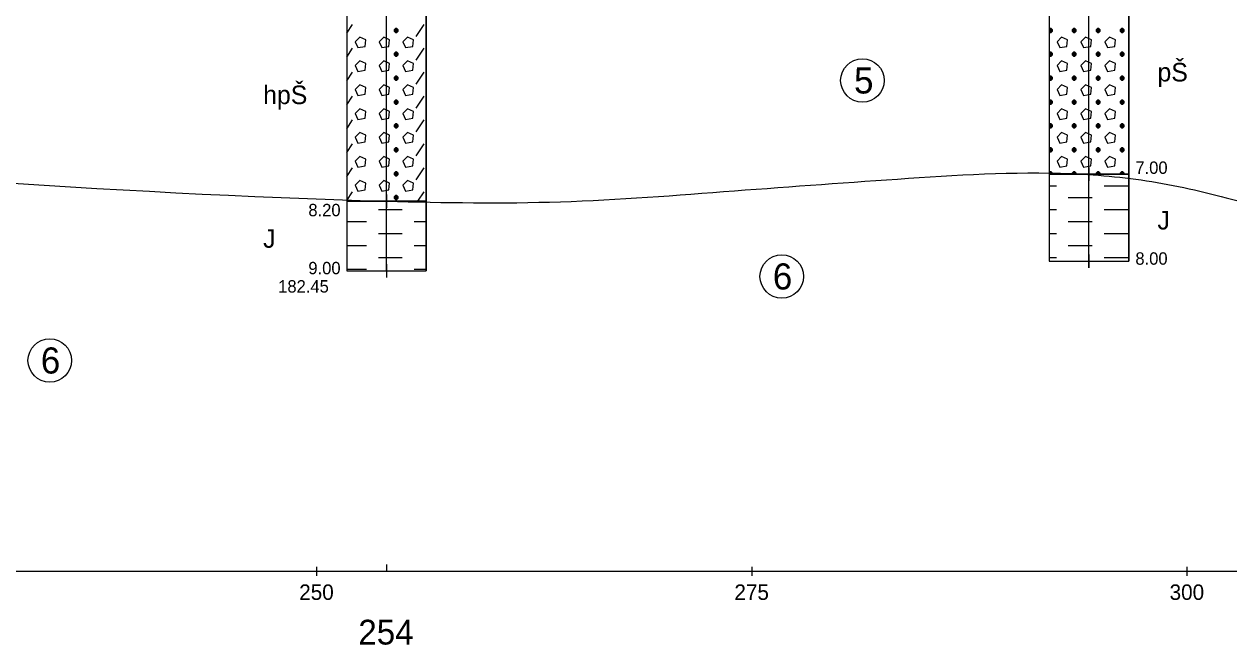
# Model space of a CAD drawing. Extents: x 3042 to 4120, y 576 to 2694.
# Drawn here: x 3446.2 to 3515.4, y 1247.3 to 1283 of the extents above; entities that cross this region are included whole.
import ezdxf

# ---------------------------------------------------------------- set-up
doc = ezdxf.new("R2010")
doc.units = 0
for name, color, linetype in [('14', 7, 'Continuous'), ('17', 7, 'Continuous'), ('18', 7, 'Continuous'), ('51', 7, 'Continuous'), ('52', 7, 'Continuous'), ('53', 7, 'Continuous'), ('56', 7, 'Continuous'), ('7', 7, 'Continuous'), ('rozhraní', 7, 'Continuous')]:
    doc.layers.add(name, color=color, linetype=linetype)

msp = doc.modelspace()

# ---------------------------------------------------------------- linework, layer by layer
at = {"layer": '18'}
for p, q in [((3467.007, 1268.795), (3467.007, 1313.795)), ((3507.357, 1268.964), (3507.357, 1313.795)), ((3507.357, 1269.345), (3507.357, 1309.345)), ((3506.976, 1269.345), (3507.738, 1269.345)), ((3507.357, 1269.726), (3507.357, 1268.964)), ((3466.626, 1268.795), (3467.388, 1268.795)), ((3467.007, 1269.176), (3467.007, 1268.414)), ((3467.007, 1251.926), (3467.007, 1251.545))]:
    msp.add_line(p, q, dxfattribs=at)
at = {"layer": '51'}
for p, q in [((3464.721, 1282.443), (3465.053, 1282.941)), ((3467.568, 1282.484), (3467.568, 1282.713)), ((3468.711, 1282.255), (3469.168, 1282.941)), ((3464.721, 1281.071), (3465.053, 1281.57)), ((3467.568, 1281.112), (3467.568, 1281.341)), ((3468.711, 1280.884), (3469.168, 1281.57)), ((3464.721, 1279.699), (3465.053, 1280.198)), ((3467.568, 1279.741), (3467.568, 1279.969)), ((3468.711, 1279.512), (3469.168, 1280.198)), ((3464.721, 1278.328), (3465.053, 1278.826)), ((3467.568, 1278.369), (3467.568, 1278.598)), ((3468.711, 1278.141), (3469.168, 1278.826)), ((3464.721, 1276.956), (3465.053, 1277.455)), ((3467.568, 1276.998), (3467.568, 1277.226)), ((3468.711, 1276.769), (3469.168, 1277.455)), ((3464.721, 1275.585), (3465.053, 1276.083)), ((3467.568, 1275.626), (3467.568, 1275.855)), ((3468.711, 1275.397), (3469.168, 1276.083)), ((3464.721, 1274.213), (3465.053, 1274.712)), ((3467.568, 1274.254), (3467.568, 1274.483)), ((3468.711, 1274.026), (3469.168, 1274.712)), ((3464.721, 1272.841), (3465.053, 1273.34)), ((3467.568, 1272.883), (3467.568, 1273.111)), ((3468.805, 1272.795), (3469.168, 1273.34)), ((3466.539, 1272.311), (3467.225, 1272.311)), ((3467.225, 1272.311), (3467.911, 1272.311)), ((3464.721, 1271.626), (3465.168, 1271.626)), ((3465.168, 1271.626), (3465.853, 1271.626)), ((3468.597, 1271.626), (3469.282, 1271.626)), ((3469.282, 1271.626), (3469.293, 1271.626)), ((3466.539, 1270.94), (3467.225, 1270.94)), ((3467.225, 1270.94), (3467.911, 1270.94)), ((3464.721, 1270.254), (3465.168, 1270.254)), ((3465.168, 1270.254), (3465.853, 1270.254)), ((3468.597, 1270.254), (3469.282, 1270.254)), ((3469.282, 1270.254), (3469.293, 1270.254)), ((3466.539, 1269.568), (3467.225, 1269.568)), ((3467.225, 1269.568), (3467.911, 1269.568)), ((3464.721, 1268.882), (3465.168, 1268.882)), ((3465.168, 1268.882), (3465.853, 1268.882)), ((3468.597, 1268.882), (3469.282, 1268.882)), ((3469.282, 1268.882), (3469.293, 1268.882))]:
    msp.add_line(p, q, dxfattribs=at)
for points in [[(3505.071, 1274.345), (3509.643, 1274.345), (3509.643, 1286.345), (3505.071, 1286.345)], [(3464.721, 1272.795), (3469.293, 1272.795), (3469.293, 1285.295), (3464.721, 1285.295)], [(3505.071, 1269.345), (3509.643, 1269.345), (3509.643, 1274.345), (3505.071, 1274.345)], [(3464.721, 1268.795), (3469.293, 1268.795), (3469.293, 1272.795), (3464.721, 1272.795)]]:
    msp.add_lwpolyline(points, close=True, dxfattribs=at)
for points in [[(3467.53, 1282.713), (3467.454, 1282.636), (3467.454, 1282.56), (3467.53, 1282.484), (3467.606, 1282.484), (3467.682, 1282.56), (3467.682, 1282.636), (3467.606, 1282.713), (3467.53, 1282.713), (3467.682, 1282.56), (3467.454, 1282.56), (3467.606, 1282.713)], [(3505.104, 1282.713), (3505.071, 1282.679)], [(3505.071, 1282.517), (3505.104, 1282.484), (3505.18, 1282.484), (3505.257, 1282.56), (3505.257, 1282.636), (3505.18, 1282.713), (3505.104, 1282.713), (3505.257, 1282.56), (3505.071, 1282.56)], [(3505.071, 1282.603), (3505.18, 1282.713)], [(3505.142, 1282.484), (3505.142, 1282.713)], [(3506.476, 1282.713), (3506.4, 1282.636), (3506.4, 1282.56), (3506.476, 1282.484), (3506.552, 1282.484), (3506.628, 1282.56), (3506.628, 1282.636), (3506.552, 1282.713), (3506.476, 1282.713), (3506.628, 1282.56), (3506.4, 1282.56), (3506.552, 1282.713)], [(3506.514, 1282.484), (3506.514, 1282.713)], [(3507.847, 1282.713), (3507.771, 1282.636), (3507.771, 1282.56), (3507.847, 1282.484), (3507.924, 1282.484), (3508, 1282.56), (3508, 1282.636), (3507.924, 1282.713), (3507.847, 1282.713), (3508, 1282.56), (3507.771, 1282.56), (3507.924, 1282.713)], [(3507.885, 1282.484), (3507.885, 1282.713)], [(3509.219, 1282.713), (3509.143, 1282.636), (3509.143, 1282.56), (3509.219, 1282.484), (3509.295, 1282.484), (3509.371, 1282.56), (3509.371, 1282.636), (3509.295, 1282.713), (3509.219, 1282.713), (3509.371, 1282.56), (3509.143, 1282.56), (3509.295, 1282.713)], [(3509.257, 1282.484), (3509.257, 1282.713)], [(3465.206, 1281.951), (3465.358, 1281.608), (3465.777, 1281.684), (3465.815, 1282.065), (3465.472, 1282.217), (3465.206, 1281.951)], [(3466.577, 1281.951), (3466.73, 1281.608), (3467.149, 1281.684), (3467.187, 1282.065), (3466.844, 1282.217), (3466.577, 1281.951)], [(3467.949, 1281.951), (3468.101, 1281.608), (3468.52, 1281.684), (3468.558, 1282.065), (3468.216, 1282.217), (3467.949, 1281.951)], [(3505.523, 1281.951), (3505.676, 1281.608), (3506.095, 1281.684), (3506.133, 1282.065), (3505.79, 1282.217), (3505.523, 1281.951)], [(3506.895, 1281.951), (3507.047, 1281.608), (3507.466, 1281.684), (3507.504, 1282.065), (3507.162, 1282.217), (3506.895, 1281.951)], [(3508.266, 1281.951), (3508.419, 1281.608), (3508.838, 1281.684), (3508.876, 1282.065), (3508.533, 1282.217), (3508.266, 1281.951)], [(3509.643, 1281.955), (3509.638, 1281.951)], [(3509.638, 1281.951), (3509.643, 1281.94)], [(3467.53, 1281.341), (3467.454, 1281.265), (3467.454, 1281.189), (3467.53, 1281.112), (3467.606, 1281.112), (3467.682, 1281.189), (3467.682, 1281.265), (3467.606, 1281.341), (3467.53, 1281.341), (3467.682, 1281.189), (3467.454, 1281.189), (3467.606, 1281.341)], [(3505.104, 1281.341), (3505.071, 1281.308)], [(3505.071, 1281.146), (3505.104, 1281.112), (3505.18, 1281.112), (3505.257, 1281.189), (3505.257, 1281.265), (3505.18, 1281.341), (3505.104, 1281.341), (3505.257, 1281.189), (3505.071, 1281.189)], [(3505.071, 1281.231), (3505.18, 1281.341)], [(3505.142, 1281.112), (3505.142, 1281.341)], [(3506.476, 1281.341), (3506.4, 1281.265), (3506.4, 1281.189), (3506.476, 1281.112), (3506.552, 1281.112), (3506.628, 1281.189), (3506.628, 1281.265), (3506.552, 1281.341), (3506.476, 1281.341), (3506.628, 1281.189), (3506.4, 1281.189), (3506.552, 1281.341)], [(3506.514, 1281.112), (3506.514, 1281.341)], [(3507.847, 1281.341), (3507.771, 1281.265), (3507.771, 1281.189), (3507.847, 1281.112), (3507.924, 1281.112), (3508, 1281.189), (3508, 1281.265), (3507.924, 1281.341), (3507.847, 1281.341), (3508, 1281.189), (3507.771, 1281.189), (3507.924, 1281.341)], [(3507.885, 1281.112), (3507.885, 1281.341)], [(3509.219, 1281.341), (3509.143, 1281.265), (3509.143, 1281.189), (3509.219, 1281.112), (3509.295, 1281.112), (3509.371, 1281.189), (3509.371, 1281.265), (3509.295, 1281.341), (3509.219, 1281.341), (3509.371, 1281.189), (3509.143, 1281.189), (3509.295, 1281.341)], [(3509.257, 1281.112), (3509.257, 1281.341)], [(3465.206, 1280.579), (3465.358, 1280.236), (3465.777, 1280.312), (3465.815, 1280.693), (3465.472, 1280.846), (3465.206, 1280.579)], [(3466.577, 1280.579), (3466.73, 1280.236), (3467.149, 1280.312), (3467.187, 1280.693), (3466.844, 1280.846), (3466.577, 1280.579)], [(3467.949, 1280.579), (3468.101, 1280.236), (3468.52, 1280.312), (3468.558, 1280.693), (3468.216, 1280.846), (3467.949, 1280.579)], [(3505.523, 1280.579), (3505.676, 1280.236), (3506.095, 1280.312), (3506.133, 1280.693), (3505.79, 1280.846), (3505.523, 1280.579)], [(3506.895, 1280.579), (3507.047, 1280.236), (3507.466, 1280.312), (3507.504, 1280.693), (3507.162, 1280.846), (3506.895, 1280.579)], [(3508.266, 1280.579), (3508.419, 1280.236), (3508.838, 1280.312), (3508.876, 1280.693), (3508.533, 1280.846), (3508.266, 1280.579)], [(3509.643, 1280.584), (3509.638, 1280.579)], [(3509.638, 1280.579), (3509.643, 1280.568)], [(3467.53, 1279.969), (3467.454, 1279.893), (3467.454, 1279.817), (3467.53, 1279.741), (3467.606, 1279.741), (3467.682, 1279.817), (3467.682, 1279.893), (3467.606, 1279.969), (3467.53, 1279.969), (3467.682, 1279.817), (3467.454, 1279.817), (3467.606, 1279.969)], [(3505.104, 1279.969), (3505.071, 1279.936)], [(3505.071, 1279.774), (3505.104, 1279.741), (3505.18, 1279.741), (3505.257, 1279.817), (3505.257, 1279.893), (3505.18, 1279.969), (3505.104, 1279.969), (3505.257, 1279.817), (3505.071, 1279.817)], [(3505.071, 1279.86), (3505.18, 1279.969)], [(3505.142, 1279.741), (3505.142, 1279.969)], [(3506.476, 1279.969), (3506.4, 1279.893), (3506.4, 1279.817), (3506.476, 1279.741), (3506.552, 1279.741), (3506.628, 1279.817), (3506.628, 1279.893), (3506.552, 1279.969), (3506.476, 1279.969), (3506.628, 1279.817), (3506.4, 1279.817), (3506.552, 1279.969)], [(3506.514, 1279.741), (3506.514, 1279.969)], [(3507.847, 1279.969), (3507.771, 1279.893), (3507.771, 1279.817), (3507.847, 1279.741), (3507.924, 1279.741), (3508, 1279.817), (3508, 1279.893), (3507.924, 1279.969), (3507.847, 1279.969), (3508, 1279.817), (3507.771, 1279.817), (3507.924, 1279.969)], [(3507.885, 1279.741), (3507.885, 1279.969)], [(3509.219, 1279.969), (3509.143, 1279.893), (3509.143, 1279.817), (3509.219, 1279.741), (3509.295, 1279.741), (3509.371, 1279.817), (3509.371, 1279.893), (3509.295, 1279.969), (3509.219, 1279.969), (3509.371, 1279.817), (3509.143, 1279.817), (3509.295, 1279.969)], [(3509.257, 1279.741), (3509.257, 1279.969)], [(3465.206, 1279.207), (3465.358, 1278.865), (3465.777, 1278.941), (3465.815, 1279.322), (3465.472, 1279.474), (3465.206, 1279.207)], [(3466.577, 1279.207), (3466.73, 1278.865), (3467.149, 1278.941), (3467.187, 1279.322), (3466.844, 1279.474), (3466.577, 1279.207)], [(3467.949, 1279.207), (3468.101, 1278.865), (3468.52, 1278.941), (3468.558, 1279.322), (3468.216, 1279.474), (3467.949, 1279.207)], [(3505.523, 1279.207), (3505.676, 1278.865), (3506.095, 1278.941), (3506.133, 1279.322), (3505.79, 1279.474), (3505.523, 1279.207)], [(3506.895, 1279.207), (3507.047, 1278.865), (3507.466, 1278.941), (3507.504, 1279.322), (3507.162, 1279.474), (3506.895, 1279.207)], [(3508.266, 1279.207), (3508.419, 1278.865), (3508.838, 1278.941), (3508.876, 1279.322), (3508.533, 1279.474), (3508.266, 1279.207)], [(3509.643, 1279.212), (3509.638, 1279.207)], [(3509.638, 1279.207), (3509.643, 1279.197)], [(3467.53, 1278.598), (3467.454, 1278.522), (3467.454, 1278.445), (3467.53, 1278.369), (3467.606, 1278.369), (3467.682, 1278.445), (3467.682, 1278.522), (3467.606, 1278.598), (3467.53, 1278.598), (3467.682, 1278.445), (3467.454, 1278.445), (3467.606, 1278.598)], [(3505.104, 1278.598), (3505.071, 1278.564)], [(3505.071, 1278.403), (3505.104, 1278.369), (3505.18, 1278.369), (3505.257, 1278.445), (3505.257, 1278.522), (3505.18, 1278.598), (3505.104, 1278.598), (3505.257, 1278.445), (3505.071, 1278.445)], [(3505.071, 1278.488), (3505.18, 1278.598)], [(3505.142, 1278.369), (3505.142, 1278.598)], [(3506.476, 1278.598), (3506.4, 1278.522), (3506.4, 1278.445), (3506.476, 1278.369), (3506.552, 1278.369), (3506.628, 1278.445), (3506.628, 1278.522), (3506.552, 1278.598), (3506.476, 1278.598), (3506.628, 1278.445), (3506.4, 1278.445), (3506.552, 1278.598)], [(3506.514, 1278.369), (3506.514, 1278.598)], [(3507.847, 1278.598), (3507.771, 1278.522), (3507.771, 1278.445), (3507.847, 1278.369), (3507.924, 1278.369), (3508, 1278.445), (3508, 1278.522), (3507.924, 1278.598), (3507.847, 1278.598), (3508, 1278.445), (3507.771, 1278.445), (3507.924, 1278.598)], [(3507.885, 1278.369), (3507.885, 1278.598)], [(3509.219, 1278.598), (3509.143, 1278.522), (3509.143, 1278.445), (3509.219, 1278.369), (3509.295, 1278.369), (3509.371, 1278.445), (3509.371, 1278.522), (3509.295, 1278.598), (3509.219, 1278.598), (3509.371, 1278.445), (3509.143, 1278.445), (3509.295, 1278.598)], [(3509.257, 1278.369), (3509.257, 1278.598)], [(3465.206, 1277.836), (3465.358, 1277.493), (3465.777, 1277.569), (3465.815, 1277.95), (3465.472, 1278.103), (3465.206, 1277.836)], [(3466.577, 1277.836), (3466.73, 1277.493), (3467.149, 1277.569), (3467.187, 1277.95), (3466.844, 1278.103), (3466.577, 1277.836)], [(3467.949, 1277.836), (3468.101, 1277.493), (3468.52, 1277.569), (3468.558, 1277.95), (3468.216, 1278.103), (3467.949, 1277.836)], [(3505.523, 1277.836), (3505.676, 1277.493), (3506.095, 1277.569), (3506.133, 1277.95), (3505.79, 1278.103), (3505.523, 1277.836)], [(3506.895, 1277.836), (3507.047, 1277.493), (3507.466, 1277.569), (3507.504, 1277.95), (3507.162, 1278.103), (3506.895, 1277.836)], [(3508.266, 1277.836), (3508.419, 1277.493), (3508.838, 1277.569), (3508.876, 1277.95), (3508.533, 1278.103), (3508.266, 1277.836)], [(3509.643, 1277.841), (3509.638, 1277.836)], [(3509.638, 1277.836), (3509.643, 1277.825)], [(3467.53, 1277.226), (3467.454, 1277.15), (3467.454, 1277.074), (3467.53, 1276.998), (3467.606, 1276.998), (3467.682, 1277.074), (3467.682, 1277.15), (3467.606, 1277.226), (3467.53, 1277.226), (3467.682, 1277.074), (3467.454, 1277.074), (3467.606, 1277.226)], [(3505.104, 1277.226), (3505.071, 1277.193)], [(3505.071, 1277.031), (3505.104, 1276.998), (3505.18, 1276.998), (3505.257, 1277.074), (3505.257, 1277.15), (3505.18, 1277.226), (3505.104, 1277.226), (3505.257, 1277.074), (3505.071, 1277.074)], [(3505.071, 1277.117), (3505.18, 1277.226)], [(3505.142, 1276.998), (3505.142, 1277.226)], [(3506.476, 1277.226), (3506.4, 1277.15), (3506.4, 1277.074), (3506.476, 1276.998), (3506.552, 1276.998), (3506.628, 1277.074), (3506.628, 1277.15), (3506.552, 1277.226), (3506.476, 1277.226), (3506.628, 1277.074), (3506.4, 1277.074), (3506.552, 1277.226)], [(3506.514, 1276.998), (3506.514, 1277.226)], [(3507.847, 1277.226), (3507.771, 1277.15), (3507.771, 1277.074), (3507.847, 1276.998), (3507.924, 1276.998), (3508, 1277.074), (3508, 1277.15), (3507.924, 1277.226), (3507.847, 1277.226), (3508, 1277.074), (3507.771, 1277.074), (3507.924, 1277.226)], [(3507.885, 1276.998), (3507.885, 1277.226)], [(3509.219, 1277.226), (3509.143, 1277.15), (3509.143, 1277.074), (3509.219, 1276.998), (3509.295, 1276.998), (3509.371, 1277.074), (3509.371, 1277.15), (3509.295, 1277.226), (3509.219, 1277.226), (3509.371, 1277.074), (3509.143, 1277.074), (3509.295, 1277.226)], [(3509.257, 1276.998), (3509.257, 1277.226)], [(3465.206, 1276.464), (3465.358, 1276.121), (3465.777, 1276.198), (3465.815, 1276.579), (3465.472, 1276.731), (3465.206, 1276.464)], [(3466.577, 1276.464), (3466.73, 1276.121), (3467.149, 1276.198), (3467.187, 1276.579), (3466.844, 1276.731), (3466.577, 1276.464)], [(3467.949, 1276.464), (3468.101, 1276.121), (3468.52, 1276.198), (3468.558, 1276.579), (3468.216, 1276.731), (3467.949, 1276.464)], [(3505.523, 1276.464), (3505.676, 1276.121), (3506.095, 1276.198), (3506.133, 1276.579), (3505.79, 1276.731), (3505.523, 1276.464)], [(3506.895, 1276.464), (3507.047, 1276.121), (3507.466, 1276.198), (3507.504, 1276.579), (3507.162, 1276.731), (3506.895, 1276.464)], [(3508.266, 1276.464), (3508.419, 1276.121), (3508.838, 1276.198), (3508.876, 1276.579), (3508.533, 1276.731), (3508.266, 1276.464)], [(3509.643, 1276.469), (3509.638, 1276.464)], [(3509.638, 1276.464), (3509.643, 1276.454)], [(3467.53, 1275.855), (3467.454, 1275.778), (3467.454, 1275.702), (3467.53, 1275.626), (3467.606, 1275.626), (3467.682, 1275.702), (3467.682, 1275.778), (3467.606, 1275.855), (3467.53, 1275.855), (3467.682, 1275.702), (3467.454, 1275.702), (3467.606, 1275.855)], [(3505.104, 1275.855), (3505.071, 1275.821)], [(3505.071, 1275.659), (3505.104, 1275.626), (3505.18, 1275.626), (3505.257, 1275.702), (3505.257, 1275.778), (3505.18, 1275.855), (3505.104, 1275.855), (3505.257, 1275.702), (3505.071, 1275.702)], [(3505.071, 1275.745), (3505.18, 1275.855)], [(3505.142, 1275.626), (3505.142, 1275.855)], [(3506.476, 1275.855), (3506.4, 1275.778), (3506.4, 1275.702), (3506.476, 1275.626), (3506.552, 1275.626), (3506.628, 1275.702), (3506.628, 1275.778), (3506.552, 1275.855), (3506.476, 1275.855), (3506.628, 1275.702), (3506.4, 1275.702), (3506.552, 1275.855)], [(3506.514, 1275.626), (3506.514, 1275.855)], [(3507.847, 1275.855), (3507.771, 1275.778), (3507.771, 1275.702), (3507.847, 1275.626), (3507.924, 1275.626), (3508, 1275.702), (3508, 1275.778), (3507.924, 1275.855), (3507.847, 1275.855), (3508, 1275.702), (3507.771, 1275.702), (3507.924, 1275.855)], [(3507.885, 1275.626), (3507.885, 1275.855)], [(3509.219, 1275.855), (3509.143, 1275.778), (3509.143, 1275.702), (3509.219, 1275.626), (3509.295, 1275.626), (3509.371, 1275.702), (3509.371, 1275.778), (3509.295, 1275.855), (3509.219, 1275.855), (3509.371, 1275.702), (3509.143, 1275.702), (3509.295, 1275.855)], [(3509.257, 1275.626), (3509.257, 1275.855)], [(3465.206, 1275.093), (3465.358, 1274.75), (3465.777, 1274.826), (3465.815, 1275.207), (3465.472, 1275.359), (3465.206, 1275.093)], [(3466.577, 1275.093), (3466.73, 1274.75), (3467.149, 1274.826), (3467.187, 1275.207), (3466.844, 1275.359), (3466.577, 1275.093)], [(3467.949, 1275.093), (3468.101, 1274.75), (3468.52, 1274.826), (3468.558, 1275.207), (3468.216, 1275.359), (3467.949, 1275.093)], [(3505.523, 1275.093), (3505.676, 1274.75), (3506.095, 1274.826), (3506.133, 1275.207), (3505.79, 1275.359), (3505.523, 1275.093)], [(3506.895, 1275.093), (3507.047, 1274.75), (3507.466, 1274.826), (3507.504, 1275.207), (3507.162, 1275.359), (3506.895, 1275.093)], [(3508.266, 1275.093), (3508.419, 1274.75), (3508.838, 1274.826), (3508.876, 1275.207), (3508.533, 1275.359), (3508.266, 1275.093)], [(3509.643, 1275.097), (3509.638, 1275.093)], [(3509.638, 1275.093), (3509.643, 1275.082)], [(3467.53, 1274.483), (3467.454, 1274.407), (3467.454, 1274.331), (3467.53, 1274.254), (3467.606, 1274.254), (3467.682, 1274.331), (3467.682, 1274.407), (3467.606, 1274.483), (3467.53, 1274.483), (3467.682, 1274.331), (3467.454, 1274.331), (3467.606, 1274.483)], [(3505.104, 1274.483), (3505.071, 1274.45)], [(3505.071, 1274.374), (3505.18, 1274.483)], [(3505.257, 1274.345), (3505.257, 1274.407), (3505.18, 1274.483), (3505.104, 1274.483), (3505.242, 1274.345)], [(3505.142, 1274.345), (3505.142, 1274.483)], [(3506.476, 1274.483), (3506.4, 1274.407), (3506.4, 1274.345)], [(3506.414, 1274.345), (3506.552, 1274.483)], [(3506.628, 1274.345), (3506.628, 1274.407), (3506.552, 1274.483), (3506.476, 1274.483), (3506.613, 1274.345)], [(3506.514, 1274.345), (3506.514, 1274.483)], [(3507.847, 1274.483), (3507.771, 1274.407), (3507.771, 1274.345)], [(3507.786, 1274.345), (3507.924, 1274.483)], [(3508, 1274.345), (3508, 1274.407), (3507.924, 1274.483), (3507.847, 1274.483), (3507.985, 1274.345)], [(3507.885, 1274.345), (3507.885, 1274.483)], [(3509.219, 1274.483), (3509.143, 1274.407), (3509.143, 1274.345)], [(3509.157, 1274.345), (3509.295, 1274.483)], [(3509.371, 1274.345), (3509.371, 1274.407), (3509.295, 1274.483), (3509.219, 1274.483), (3509.357, 1274.345)], [(3509.257, 1274.345), (3509.257, 1274.483)], [(3465.206, 1273.721), (3465.358, 1273.378), (3465.777, 1273.454), (3465.815, 1273.835), (3465.472, 1273.988), (3465.206, 1273.721)], [(3466.577, 1273.721), (3466.73, 1273.378), (3467.149, 1273.454), (3467.187, 1273.835), (3466.844, 1273.988), (3466.577, 1273.721)], [(3467.949, 1273.721), (3468.101, 1273.378), (3468.52, 1273.454), (3468.558, 1273.835), (3468.216, 1273.988), (3467.949, 1273.721)], [(3505.071, 1273.683), (3505.485, 1273.683)], [(3508.228, 1273.683), (3508.914, 1273.683)], [(3508.914, 1273.683), (3509.6, 1273.683)], [(3467.53, 1273.111), (3467.454, 1273.035), (3467.454, 1272.959), (3467.53, 1272.883), (3467.606, 1272.883), (3467.682, 1272.959), (3467.682, 1273.035), (3467.606, 1273.111), (3467.53, 1273.111), (3467.682, 1272.959), (3467.454, 1272.959), (3467.606, 1273.111)], [(3506.171, 1272.997), (3506.857, 1272.997)], [(3506.857, 1272.997), (3507.543, 1272.997)], [(3505.071, 1272.311), (3505.485, 1272.311)], [(3508.228, 1272.311), (3508.914, 1272.311)], [(3508.914, 1272.311), (3509.6, 1272.311)], [(3506.171, 1271.626), (3506.857, 1271.626)], [(3506.857, 1271.626), (3507.543, 1271.626)], [(3505.071, 1270.94), (3505.485, 1270.94)], [(3508.228, 1270.94), (3508.914, 1270.94)], [(3508.914, 1270.94), (3509.6, 1270.94)], [(3506.171, 1270.254), (3506.857, 1270.254)], [(3506.857, 1270.254), (3507.543, 1270.254)], [(3505.071, 1269.568), (3505.485, 1269.568)], [(3508.228, 1269.568), (3508.914, 1269.568)], [(3508.914, 1269.568), (3509.6, 1269.568)]]:
    msp.add_lwpolyline(points, dxfattribs=at)
at = {"layer": '53'}
for p, q in [((3464.721, 1313.795), (3464.721, 1268.795)), ((3469.293, 1313.795), (3469.293, 1268.795)), ((3464.721, 1272.795), (3469.293, 1272.795)), ((3464.721, 1268.795), (3469.293, 1268.795))]:
    msp.add_line(p, q, dxfattribs=at)
for points in [[(3505.071, 1309.345), (3505.071, 1269.345)], [(3509.643, 1309.345), (3509.643, 1269.345)], [(3505.071, 1274.345), (3509.643, 1274.345)], [(3505.071, 1269.345), (3509.643, 1269.345)]]:
    msp.add_lwpolyline(points, dxfattribs=at)
at = {"layer": '56'}
for p, q in [((3466.626, 1272.795), (3467.388, 1272.795)), ((3467.007, 1273.176), (3467.007, 1272.414)), ((3466.626, 1268.795), (3467.388, 1268.795)), ((3467.007, 1269.176), (3467.007, 1268.414))]:
    msp.add_line(p, q, dxfattribs=at)
for points in [[(3506.976, 1274.345), (3507.738, 1274.345)], [(3507.357, 1274.726), (3507.357, 1273.964)], [(3506.976, 1269.345), (3507.738, 1269.345)], [(3507.357, 1269.726), (3507.357, 1268.964)]]:
    msp.add_lwpolyline(points, dxfattribs=at)
at = {"layer": '7'}
for p, q in [((3213.007, 1251.545), (3557.897, 1251.545)), ((3463.007, 1251.291), (3463.007, 1251.799)), ((3488.007, 1251.291), (3488.007, 1251.799)), ((3513.007, 1251.291), (3513.007, 1251.799))]:
    msp.add_line(p, q, dxfattribs=at)
at = {"layer": 'rozhraní'}
for centre in [(3494.344, 1279.726), (3489.711, 1268.473), (3447.66, 1263.648)]:
    msp.add_circle(centre, 1.25, dxfattribs=at)
msp.add_spline([(3326.837, 1273.446), (3336.607, 1273.845), (3347.714, 1274.77), (3358.8, 1276.169), (3369.885, 1277.343), (3380.987, 1277.595), (3399.817, 1276.672), (3418.647, 1275.595), (3467.007, 1272.795), (3476.996, 1272.761), (3486.992, 1273.389), (3496.988, 1274.108), (3506.976, 1274.345), (3511.893, 1273.758), (3516.765, 1272.596), (3521.633, 1271.471), (3526.537, 1270.995), (3531.867, 1271.293), (3537.203, 1271.874), (3542.545, 1272.441), (3547.897, 1272.695), (3559.157, 1272.695)], degree=3, dxfattribs=at)

# ---------------------------------------------------------------- texts
at = {"layer": '14'}
msp.add_text('254', height=1.4224, dxfattribs=at).set_placement((3465.387, 1247.339))
at = {"layer": '17'}
msp.add_text('182.45', height=0.7112, dxfattribs=at).set_placement((3460.784, 1267.548))
at = {"layer": '52'}
for s, height, p in [('pŠ', 1.0668, (3511.294, 1279.667)), ('hpŠ', 1.0668, (3459.92, 1278.367)), ('7.00', 0.7112, (3510.024, 1274.363)), ('8.20', 0.7112, (3462.517, 1271.93)), ('J', 1.067, (3511.294, 1271.167)), ('J', 1.067, (3459.92, 1270.117)), ('9.00', 0.7112, (3462.517, 1268.597)), ('8.00', 0.7112, (3510.024, 1269.147))]:
    msp.add_text(s, height=height, dxfattribs=at).set_placement(p)
at = {"layer": '7'}
for s, p in [('250', (3461.991, 1249.901)), ('275', (3486.991, 1249.901)), ('300', (3511.991, 1249.901))]:
    msp.add_text(s, height=0.889, dxfattribs=at).set_placement(p)
at = {"layer": 'rozhraní'}
for s, p in [('5', (3493.863, 1278.976)), ('6', (3489.199, 1267.723)), ('6', (3447.148, 1262.898))]:
    msp.add_text(s, height=1.5, dxfattribs=at).set_placement(p)

doc.saveas('drawing.dxf')
